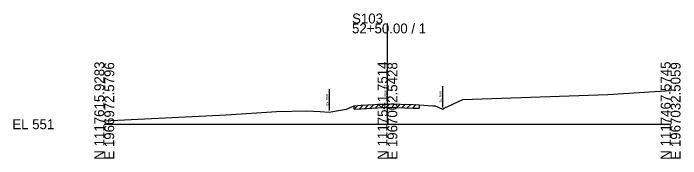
# Model space of a CAD drawing. Extents: x -26 to 163, y -10 to 24018.
# Drawn here: x -25.7 to 162.8, y 1990.3 to 2031.3 of the extents above; entities that cross this region are included whole.
import ezdxf

# ---------------------------------------------------------------- set-up
doc = ezdxf.new("R2010")
doc.units = 0
for name, color, linetype in [('RD_GPK_XS_Cell', 7, 'Continuous'), ('RD_XS_ExGround', 7, 'Continuous'), ('RD_XS_ExPaveRet', 7, 'Continuous'), ('RD_XS_ExRW', 7, 'Continuous'), ('RD_XS_TX_Elev_EX', 7, 'Continuous')]:
    doc.layers.add(name, color=color, linetype=linetype)

msp = doc.modelspace()

# ---------------------------------------------------------------- linework, layer by layer
at = {"layer": 'RD_GPK_XS_Cell'}
for p, q in [((80, 2000), (80, 2028.41)), ((0, 2000), (80, 2000)), ((80, 2000), (160, 2000))]:
    msp.add_line(p, q, dxfattribs=at)
at = {"layer": 'RD_XS_ExGround'}
msp.add_lwpolyline([(0, 2000.99), (34.4, 2002.68), (48.65, 2003.56), (57.2, 2003.81), (60.95, 2003.56), (63.56, 2003.42), (65.65, 2003.78), (68.41, 2004.26), (69.9, 2004.94), (70.61, 2005.22), (72.59, 2005.35), (80.2, 2005.78), (87.29, 2005.55), (89, 2005.5), (92.87, 2005.22), (93.48, 2005.18), (95.58, 2004.21), (96.05, 2004.49), (101.33, 2006.97), (142.22, 2008.36), (160, 2009.47)], dxfattribs=at)
at = {"layer": 'RD_XS_ExPaveRet'}
for p, q in [((70.61, 2004.22), (71.68, 2005.29)), ((70.61, 2004.22), (70.61, 2005.22)), ((70.61, 2004.22), (72.59, 2004.35)), ((72.11, 2004.32), (73.18, 2005.38)), ((72.59, 2004.35), (80.2, 2004.78)), ((73.61, 2004.41), (74.67, 2005.47)), ((75.11, 2004.49), (76.17, 2005.55)), ((76.61, 2004.58), (77.67, 2005.64)), ((78.11, 2004.66), (79.17, 2005.72)), ((79.61, 2004.74), (80.63, 2005.76)), ((80.2, 2004.78), (87.29, 2004.55)), ((81.11, 2004.75), (82.08, 2005.72)), ((82.61, 2004.7), (83.58, 2005.67)), ((84.11, 2004.65), (85.08, 2005.62)), ((85.61, 2004.6), (86.58, 2005.57)), ((87.11, 2004.55), (88.08, 2005.52)), ((87.29, 2004.55), (89, 2004.5)), ((89, 2005.5), (89, 2004.5))]:
    msp.add_line(p, q, dxfattribs=at)
at = {"layer": 'RD_XS_ExRW'}
for p, q in [((63.56, 2009.92), (63.56, 2003.92)), ((95.58, 2010.71), (95.58, 2004.71))]:
    msp.add_line(p, q, dxfattribs=at)

# ---------------------------------------------------------------- texts
at = {"layer": 'RD_GPK_XS_Cell'}
for s, p in [('S103', (70, 2028.41)), ('52+50.00 / 1', (70, 2025.61)), ('EL 551', (-26, 1998.6))]:
    msp.add_text(s, height=2.8, dxfattribs=at).set_placement(p)
for s, p in [('N 1117615.9283', (0, 1990)), ('E 1966972.5796', (2.8, 1990)), ('N 1117541.7514', (80, 1990)), ('E 1967002.5428', (82.8, 1990)), ('N 1117467.5745', (160, 1990)), ('E 1967032.5059', (162.8, 1990))]:
    msp.add_text(s, height=2.8, rotation=90, dxfattribs=at).set_placement(p)
at = {"layer": 'RD_XS_ExRW'}
for p in [(63.31, 2005.26), (95.33, 2006.06)]:
    msp.add_text('Ex. R/W ', height=0.65, rotation=90, dxfattribs=at).set_placement(p)
at = {"layer": 'RD_XS_TX_Elev_EX'}
msp.add_text('556.77', height=0.8, rotation=90, dxfattribs=at).set_placement((79.9, 2007.77))

doc.saveas('drawing.dxf')
